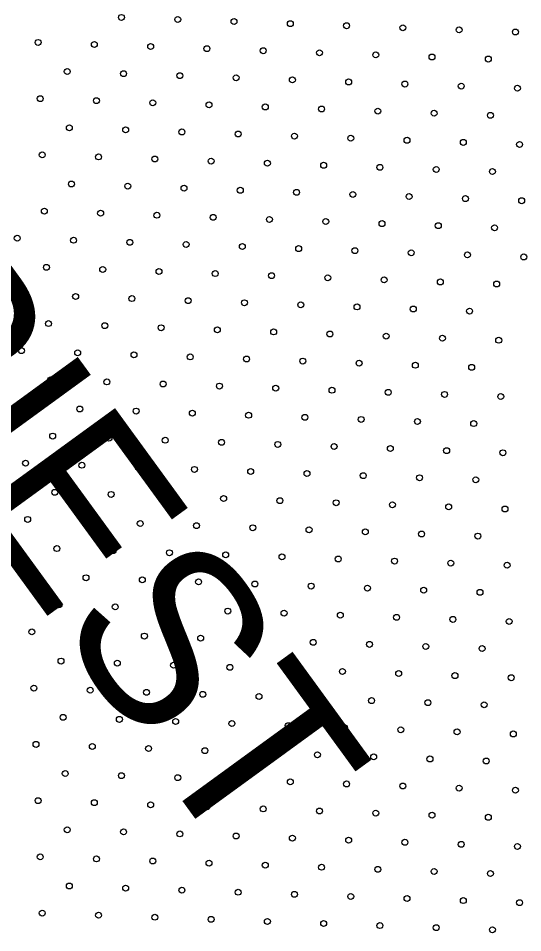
# Model space of a CAD drawing. Extents: x 1612280 to 1883141, y 560852 to 780851.
# Drawn here: x 1795735 to 1797542, y 643603 to 646881 of the extents above; entities that cross this region are included whole.
import ezdxf

# ---------------------------------------------------------------- set-up
doc = ezdxf.new("R2010")
doc.units = 0
for name, color, linetype in [('DESIGN - DRAINAGE - Bridges', 7, 'Continuous'), ('DESIGN - SCRATCH - User 1', 7, 'Continuous'), ('DESIGN - TRAFFIC CONTROL PERMANENT - Pavement Marking Text', 7, 'Continuous')]:
    doc.layers.add(name, color=color, linetype=linetype)

msp = doc.modelspace()

# ---------------------------------------------------------------- linework, layer by layer
at = {"layer": 'DESIGN - SCRATCH - User 1'}
msp.add_circle((1797523.6, 643912.6), 10.6, dxfattribs=at)
msp.add_circle((1797523.6, 643912.6), 10.6, dxfattribs=at)
at = {"layer": 'DESIGN - TRAFFIC CONTROL PERMANENT - Pavement Marking Text'}
for centre in [(1796104.9, 646884.4), (1796104.9, 646884.4), (1796306.5, 646877), (1796306.5, 646877), (1796508.1, 646869.5), (1796508.1, 646869.5), (1796709.7, 646862), (1796709.7, 646862), (1796911.3, 646854.6), (1796911.3, 646854.6), (1797112.9, 646847.1), (1797112.9, 646847.1), (1797314.6, 646839.6), (1797314.6, 646839.6), (1797516.2, 646832.2), (1797516.2, 646832.2), (1795806.2, 646794.8), (1795806.2, 646794.8), (1796007.8, 646787.4), (1796007.8, 646787.4), (1796209.4, 646779.9), (1796209.4, 646779.9), (1796411, 646772.4), (1796411, 646772.4), (1796612.6, 646765), (1796612.6, 646765), (1796814.3, 646757.5), (1796814.3, 646757.5), (1797015.9, 646750), (1797015.9, 646750), (1797217.5, 646742.6), (1797217.5, 646742.6), (1797419.1, 646735.1), (1797419.1, 646735.1), (1795910.7, 646690.3), (1795910.7, 646690.3), (1796112.4, 646682.8), (1796112.4, 646682.8), (1796314, 646675.4), (1796314, 646675.4), (1796515.6, 646667.9), (1796515.6, 646667.9), (1796717.2, 646660.4), (1796717.2, 646660.4), (1796918.8, 646653), (1796918.8, 646653), (1797120.4, 646645.5), (1797120.4, 646645.5), (1797322, 646638), (1797322, 646638), (1797523.6, 646630.6), (1797523.6, 646630.6), (1795813.7, 646593.2), (1795813.7, 646593.2), (1796015.3, 646585.8), (1796015.3, 646585.8), (1796216.9, 646578.3), (1796216.9, 646578.3), (1796418.5, 646570.8), (1796418.5, 646570.8), (1796620.1, 646563.4), (1796620.1, 646563.4), (1796821.7, 646555.9), (1796821.7, 646555.9), (1797023.3, 646548.4), (1797023.3, 646548.4), (1797224.9, 646541), (1797224.9, 646541), (1797426.6, 646533.5), (1797426.6, 646533.5), (1795918.2, 646488.7), (1795918.2, 646488.7), (1796119.8, 646481.2), (1796119.8, 646481.2), (1796321.4, 646473.8), (1796321.4, 646473.8), (1796523, 646466.3), (1796523, 646466.3), (1796724.7, 646458.8), (1796724.7, 646458.8), (1796926.3, 646451.4), (1796926.3, 646451.4), (1797127.9, 646443.9), (1797127.9, 646443.9), (1797329.5, 646436.4), (1797329.5, 646436.4), (1797531.1, 646429), (1797531.1, 646429), (1795821.1, 646391.6), (1795821.1, 646391.6), (1796022.8, 646384.2), (1796022.8, 646384.2), (1796224.4, 646376.7), (1796224.4, 646376.7), (1796426, 646369.2), (1796426, 646369.2), (1796627.6, 646361.8), (1796627.6, 646361.8), (1796829.2, 646354.3), (1796829.2, 646354.3), (1797030.8, 646346.8), (1797030.8, 646346.8), (1797232.4, 646339.3), (1797232.4, 646339.3), (1797434, 646331.9), (1797434, 646331.9), (1795925.7, 646287.1), (1795925.7, 646287.1), (1796127.3, 646279.6), (1796127.3, 646279.6), (1796328.9, 646272.1), (1796328.9, 646272.1), (1796530.5, 646264.7), (1796530.5, 646264.7), (1796732.1, 646257.2), (1796732.1, 646257.2), (1796933.7, 646249.7), (1796933.7, 646249.7), (1797135.3, 646242.3), (1797135.3, 646242.3), (1797337, 646234.8), (1797337, 646234.8), (1797538.6, 646227.3), (1797538.6, 646227.3), (1795828.6, 646190), (1795828.6, 646190), (1796030.2, 646182.5), (1796030.2, 646182.5), (1796231.8, 646175.1), (1796231.8, 646175.1), (1796433.4, 646167.6), (1796433.4, 646167.6), (1796635, 646160.1), (1796635, 646160.1), (1796836.7, 646152.7), (1796836.7, 646152.7), (1797038.3, 646145.2), (1797038.3, 646145.2), (1797239.9, 646137.7), (1797239.9, 646137.7), (1797441.5, 646130.3), (1797441.5, 646130.3), (1795731.5, 646092.9), (1795731.5, 646092.9), (1795933.1, 646085.5), (1795933.1, 646085.5), (1796134.8, 646078), (1796134.8, 646078), (1796336.4, 646070.5), (1796336.4, 646070.5), (1796538, 646063.1), (1796538, 646063.1), (1796739.6, 646055.6), (1796739.6, 646055.6), (1796941.2, 646048.1), (1796941.2, 646048.1), (1797142.8, 646040.7), (1797142.8, 646040.7), (1797344.4, 646033.2), (1797344.4, 646033.2), (1797546, 646025.7), (1797546, 646025.7), (1795836.1, 645988.4), (1795836.1, 645988.4), (1796037.7, 645980.9), (1796037.7, 645980.9), (1796239.3, 645973.5), (1796239.3, 645973.5), (1796440.9, 645966), (1796440.9, 645966), (1796642.5, 645958.5), (1796642.5, 645958.5), (1796844.1, 645951.1), (1796844.1, 645951.1), (1797045.7, 645943.6), (1797045.7, 645943.6), (1797247.3, 645936.1), (1797247.3, 645936.1), (1797449, 645928.7), (1797449, 645928.7), (1795739, 645891.3), (1795739, 645891.3), (1795940.6, 645883.9), (1795940.6, 645883.9), (1796142.2, 645876.4), (1796142.2, 645876.4), (1796343.8, 645868.9), (1796343.8, 645868.9), (1796545.4, 645861.5), (1796545.4, 645861.5), (1796747.1, 645854), (1796747.1, 645854), (1796948.7, 645846.5), (1796948.7, 645846.5), (1797150.3, 645839.1), (1797150.3, 645839.1), (1797351.9, 645831.6), (1797351.9, 645831.6), (1795843.5, 645786.8), (1795843.5, 645786.8), (1796045.2, 645779.3), (1796045.2, 645779.3), (1796246.8, 645771.9), (1796246.8, 645771.9), (1796448.4, 645764.4), (1796448.4, 645764.4), (1796650, 645756.9), (1796650, 645756.9), (1796851.6, 645749.5), (1796851.6, 645749.5), (1797053.2, 645742), (1797053.2, 645742), (1797254.8, 645734.5), (1797254.8, 645734.5), (1797456.4, 645727.1), (1797456.4, 645727.1), (1795746.5, 645689.7), (1795746.5, 645689.7), (1795948.1, 645682.2), (1795948.1, 645682.2), (1796149.7, 645674.8), (1796149.7, 645674.8), (1796351.3, 645667.3), (1796351.3, 645667.3), (1796552.9, 645659.8), (1796552.9, 645659.8), (1796754.5, 645652.4), (1796754.5, 645652.4), (1796956.1, 645644.9), (1796956.1, 645644.9), (1797157.7, 645637.4), (1797157.7, 645637.4), (1797359.4, 645630), (1797359.4, 645630), (1795851, 645585.2), (1795851, 645585.2), (1796052.6, 645577.7), (1796052.6, 645577.7), (1796254.2, 645570.2), (1796254.2, 645570.2), (1796455.8, 645562.8), (1796455.8, 645562.8), (1796657.5, 645555.3), (1796657.5, 645555.3), (1796859.1, 645547.8), (1796859.1, 645547.8), (1797060.7, 645540.4), (1797060.7, 645540.4), (1797262.3, 645532.9), (1797262.3, 645532.9), (1797463.9, 645525.4), (1797463.9, 645525.4), (1795753.9, 645488.1), (1795753.9, 645488.1), (1795955.5, 645480.6), (1795955.5, 645480.6), (1796157.2, 645473.2), (1796157.2, 645473.2), (1796358.8, 645465.7), (1796358.8, 645465.7), (1796560.4, 645458.2), (1796560.4, 645458.2), (1796762, 645450.8), (1796762, 645450.8), (1796963.6, 645443.3), (1796963.6, 645443.3), (1797165.2, 645435.8), (1797165.2, 645435.8), (1797366.8, 645428.4), (1797366.8, 645428.4), (1795858.5, 645383.6), (1795858.5, 645383.6), (1796060.1, 645376.1), (1796060.1, 645376.1), (1796261.7, 645368.6), (1796261.7, 645368.6), (1796463.3, 645361.2), (1796463.3, 645361.2), (1796664.9, 645353.7), (1796664.9, 645353.7), (1796866.5, 645346.2), (1796866.5, 645346.2), (1797068.1, 645338.8), (1797068.1, 645338.8), (1797269.7, 645331.3), (1797269.7, 645331.3), (1797471.4, 645323.8), (1797471.4, 645323.8), (1795761.4, 645286.5), (1795761.4, 645286.5), (1795963, 645279), (1795963, 645279), (1796164.6, 645271.6), (1796164.6, 645271.6), (1796366.2, 645264.1), (1796366.2, 645264.1), (1796567.8, 645256.6), (1796567.8, 645256.6), (1796769.5, 645249.2), (1796769.5, 645249.2), (1796971.1, 645241.7), (1796971.1, 645241.7), (1797172.7, 645234.2), (1797172.7, 645234.2), (1797374.3, 645226.8), (1797374.3, 645226.8), (1795865.9, 645182), (1795865.9, 645182), (1796067.6, 645174.5), (1796067.6, 645174.5), (1796269.2, 645167), (1796269.2, 645167), (1796470.8, 645159.6), (1796470.8, 645159.6), (1796672.4, 645152.1), (1796672.4, 645152.1), (1796874, 645144.6), (1796874, 645144.6), (1797075.6, 645137.2), (1797075.6, 645137.2), (1797277.2, 645129.7), (1797277.2, 645129.7), (1797478.8, 645122.2), (1797478.8, 645122.2), (1795768.9, 645084.9), (1795768.9, 645084.9), (1795970.5, 645077.4), (1795970.5, 645077.4), (1796172.1, 645070), (1796172.1, 645070), (1796373.7, 645062.5), (1796373.7, 645062.5), (1796575.3, 645055), (1796575.3, 645055), (1796776.9, 645047.6), (1796776.9, 645047.6), (1796978.5, 645040.1), (1796978.5, 645040.1), (1797180.1, 645032.6), (1797180.1, 645032.6), (1797381.8, 645025.1), (1797381.8, 645025.1), (1795873.4, 644980.3), (1795873.4, 644980.3), (1796075, 644972.9), (1796075, 644972.9), (1796276.6, 644965.4), (1796276.6, 644965.4), (1796478.2, 644957.9), (1796478.2, 644957.9), (1796679.9, 644950.5), (1796679.9, 644950.5), (1796881.5, 644943), (1796881.5, 644943), (1797083.1, 644935.5), (1797083.1, 644935.5), (1797284.7, 644928.1), (1797284.7, 644928.1), (1797486.3, 644920.6), (1797486.3, 644920.6), (1795776.3, 644883.3), (1795776.3, 644883.3), (1795977.9, 644875.8), (1795977.9, 644875.8), (1796179.6, 644868.3), (1796179.6, 644868.3), (1796381.2, 644860.9), (1796381.2, 644860.9), (1796582.8, 644853.4), (1796582.8, 644853.4), (1796784.4, 644845.9), (1796784.4, 644845.9), (1796986, 644838.5), (1796986, 644838.5), (1797187.6, 644831), (1797187.6, 644831), (1797389.2, 644823.5), (1797389.2, 644823.5), (1795880.9, 644778.7), (1795880.9, 644778.7), (1796082.5, 644771.3), (1796082.5, 644771.3), (1796284.1, 644763.8), (1796284.1, 644763.8), (1796485.7, 644756.3), (1796485.7, 644756.3), (1796687.3, 644748.9), (1796687.3, 644748.9), (1796888.9, 644741.4), (1796888.9, 644741.4), (1797090.5, 644733.9), (1797090.5, 644733.9), (1797292.1, 644726.5), (1797292.1, 644726.5), (1797493.8, 644719), (1797493.8, 644719), (1795783.8, 644681.7), (1795783.8, 644681.7), (1795985.4, 644674.2), (1795985.4, 644674.2), (1796187, 644666.7), (1796187, 644666.7), (1796388.6, 644659.3), (1796388.6, 644659.3), (1796590.2, 644651.8), (1796590.2, 644651.8), (1796791.9, 644644.3), (1796791.9, 644644.3), (1796993.5, 644636.9), (1796993.5, 644636.9), (1797195.1, 644629.4), (1797195.1, 644629.4), (1797396.7, 644621.9), (1797396.7, 644621.9), (1795888.3, 644577.1), (1795888.3, 644577.1), (1796090, 644569.7), (1796090, 644569.7), (1796291.6, 644562.2), (1796291.6, 644562.2), (1796493.2, 644554.7), (1796493.2, 644554.7), (1796694.8, 644547.3), (1796694.8, 644547.3), (1796896.4, 644539.8), (1796896.4, 644539.8), (1797098, 644532.3), (1797098, 644532.3), (1797299.6, 644524.9), (1797299.6, 644524.9), (1797501.2, 644517.4), (1797501.2, 644517.4), (1795791.3, 644480.1), (1795791.3, 644480.1), (1795992.9, 644472.6), (1795992.9, 644472.6), (1796194.5, 644465.1), (1796194.5, 644465.1), (1796396.1, 644457.7), (1796396.1, 644457.7), (1796597.7, 644450.2), (1796597.7, 644450.2), (1796799.3, 644442.7), (1796799.3, 644442.7), (1797000.9, 644435.3), (1797000.9, 644435.3), (1797202.5, 644427.8), (1797202.5, 644427.8), (1797404.2, 644420.3), (1797404.2, 644420.3), (1795895.8, 644375.5), (1795895.8, 644375.5), (1796097.4, 644368), (1796097.4, 644368), (1796299, 644360.6), (1796299, 644360.6), (1796500.6, 644353.1), (1796500.6, 644353.1), (1796702.3, 644345.6), (1796702.3, 644345.6), (1796903.9, 644338.2), (1796903.9, 644338.2), (1797105.5, 644330.7), (1797105.5, 644330.7), (1797307.1, 644323.2), (1797307.1, 644323.2), (1797508.7, 644315.8), (1797508.7, 644315.8), (1795798.7, 644278.4), (1795798.7, 644278.4), (1796000.4, 644271), (1796000.4, 644271), (1796202, 644263.5), (1796202, 644263.5), (1796403.6, 644256), (1796403.6, 644256), (1796605.2, 644248.6), (1796605.2, 644248.6), (1796806.8, 644241.1), (1796806.8, 644241.1), (1797008.4, 644233.6), (1797008.4, 644233.6), (1797210, 644226.2), (1797210, 644226.2), (1797411.6, 644218.7), (1797411.6, 644218.7), (1795903.3, 644173.9), (1795903.3, 644173.9), (1796104.9, 644166.4), (1796104.9, 644166.4), (1796306.5, 644159), (1796306.5, 644159), (1796508.1, 644151.5), (1796508.1, 644151.5), (1796709.7, 644144), (1796709.7, 644144), (1796911.3, 644136.6), (1796911.3, 644136.6), (1797112.9, 644129.1), (1797112.9, 644129.1), (1797314.6, 644121.6), (1797314.6, 644121.6), (1797516.2, 644114.2), (1797516.2, 644114.2), (1795806.2, 644076.8), (1795806.2, 644076.8), (1796007.8, 644069.4), (1796007.8, 644069.4), (1796209.4, 644061.9), (1796209.4, 644061.9), (1796411, 644054.4), (1796411, 644054.4), (1796612.6, 644047), (1796612.6, 644047), (1796814.3, 644039.5), (1796814.3, 644039.5), (1797015.9, 644032), (1797015.9, 644032), (1797217.5, 644024.6), (1797217.5, 644024.6), (1797419.1, 644017.1), (1797419.1, 644017.1), (1795910.7, 643972.3), (1795910.7, 643972.3), (1796112.4, 643964.8), (1796112.4, 643964.8), (1796314, 643957.4), (1796314, 643957.4), (1796515.6, 643949.9), (1796515.6, 643949.9), (1796717.2, 643942.4), (1796717.2, 643942.4), (1796918.8, 643935), (1796918.8, 643935), (1797120.4, 643927.5), (1797120.4, 643927.5), (1797322, 643920), (1797322, 643920), (1795813.7, 643875.2), (1795813.7, 643875.2), (1796015.3, 643867.8), (1796015.3, 643867.8), (1796216.9, 643860.3), (1796216.9, 643860.3), (1796418.5, 643852.8), (1796418.5, 643852.8), (1796620.1, 643845.4), (1796620.1, 643845.4), (1796821.7, 643837.9), (1796821.7, 643837.9), (1797023.3, 643830.4), (1797023.3, 643830.4), (1797224.9, 643823), (1797224.9, 643823), (1797426.6, 643815.5), (1797426.6, 643815.5), (1795918.2, 643770.7), (1795918.2, 643770.7), (1796119.8, 643763.2), (1796119.8, 643763.2), (1796321.4, 643755.8), (1796321.4, 643755.8), (1796523, 643748.3), (1796523, 643748.3), (1796724.7, 643740.8), (1796724.7, 643740.8), (1796926.3, 643733.3), (1796926.3, 643733.3), (1797127.9, 643725.9), (1797127.9, 643725.9), (1797329.5, 643718.4), (1797329.5, 643718.4), (1797531.1, 643710.9), (1797531.1, 643710.9), (1795821.1, 643673.6), (1795821.1, 643673.6), (1796022.8, 643666.1), (1796022.8, 643666.1), (1796224.4, 643658.7), (1796224.4, 643658.7), (1796426, 643651.2), (1796426, 643651.2), (1796627.6, 643643.7), (1796627.6, 643643.7), (1796829.2, 643636.3), (1796829.2, 643636.3), (1797030.8, 643628.8), (1797030.8, 643628.8), (1797232.4, 643621.3), (1797232.4, 643621.3), (1797434, 643613.9), (1797434, 643613.9)]:
    msp.add_circle(centre, 10.6, dxfattribs=at)

# ---------------------------------------------------------------- texts
at = {"layer": 'DESIGN - DRAINAGE - Bridges'}
msp.add_text('PRIEST', height=634, rotation=306.0576, dxfattribs=at).set_placement((1794696.5, 646309.4))
msp.add_text('PRIEST', height=634, rotation=306.0576, dxfattribs=at).set_placement((1794696.5, 646309.4))

doc.saveas('drawing.dxf')
